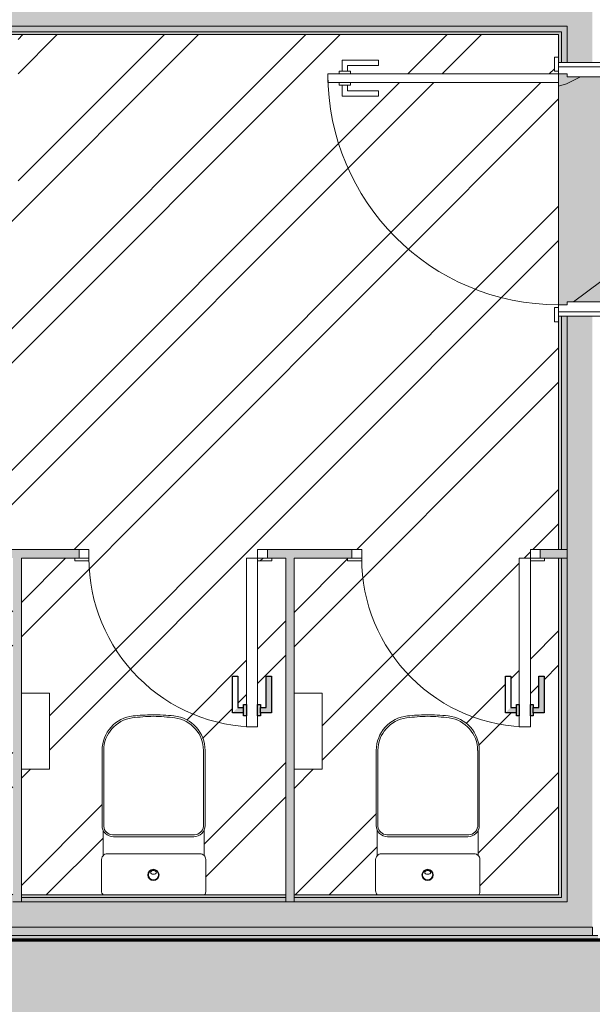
# Model space of a CAD drawing. Header units: millimetres. Extents: x -62758 to 78208, y -26429 to 33271.
# Tile 885 of 1056: x 5996 to 8032, y -23587 to -20090. Entities that reach past the tile are written whole.
import ezdxf

# ---------------------------------------------------------------- set-up
doc = ezdxf.new("R2010")
doc.units = ezdxf.units.MM
for name, color, linetype, lineweight in [('A-DETL', 90, 'Continuous', 9), ('A-DETL-GENF', 92, 'Continuous', 50), ('A-DOOR', 31, 'Continuous', 9), ('A-DOOR-FRAM', 31, 'Continuous', 9), ('A-DOOR-OPNG', 31, 'Continuous', 9), ('A-FLOR', 192, 'Continuous', 18), ('A-FLOR-PATT', 8, 'Continuous', 18), ('A-GENM', 13, 'Continuous', 9), ('A-WALL', 113, 'Continuous', 18), ('A-WALL-PATT', 111, 'Continuous', 25), ('I-WALL', 2, 'Continuous', 18), ('P-SANR-FIXT', 6, 'Continuous', 9)]:
    doc.layers.add(name, color=color, linetype=linetype, lineweight=lineweight)
pattern_1 = [(0, (0, 0), (812.8, 203.2), [33.528, -576.072, 33.528, -576.072, -3251.2]), (0, (0, 0), (812.8, 203.2), [-1219.2, 33.528, -1185.672, 33.528, -576.072, -1422.4]), (0, (0, 0), (812.8, 203.2), [-3048, 33.528, -372.872, 33.528, -982.472]), (120, (304.8, 101.6), (-582.3764, 602.30545), [33.528, -576.072, 33.528, -576.072, -3251.2]), (120, (304.8, 101.6), (-582.3764, 602.30545), [-1219.2, 33.528, -1185.672, 33.528, -576.072, -1422.4]), (120, (304.8, 101.6), (-582.3764, 602.30545), [-3048, 33.528, -372.872, 33.528, -982.472]), (240, (406.4, 508), (-230.4236, -805.50545), [33.528, -576.072, 33.528, -576.072, -3251.2]), (240, (406.4, 508), (-230.4236, -805.50545), [-1219.2, 33.528, -1185.672, 33.528, -576.072, -1422.4]), (240, (406.4, 508), (-230.4236, -805.50545), [-3048, 33.528, -372.872, 33.528, -982.472])]
pattern_2 = [(306.87, (-21109.22, -7820.65), (-833.00223, 1249.4985), [208.25, -1874.25]), (296.565, (-20984.27, -7570.75), (416.5004, -416.5007), [465.661, -465.661]), (288.435, (-20776.02, -7570.75), (416.50086, -832.9995), [263.418, -1053.671])]

# ---------------------------------------------------------------- blocks, each defined once
blk = doc.blocks.new('GR-LOU-DECA_BACIA PARA CAIXA ACOPLADA _L210 - P_210_Branco Gelo GE17-V112-PLANTA DE IMPERMEABILIZAÇÃO - TÉRREO')
at = {"layer": 'P-SANR-FIXT', "color": 133, "lineweight": 5}
for p, q in [((6292.7, -23059.6), (6292.7, -22967.6)), ((6651.7, -22968.8), (6651.7, -23058.4)), ((6286.9, -23184.6), (6286.9, -23078.5)), ((6307.6, -23052.6), (6637.4, -23052.6)), ((6657.7, -23072.7), (6657.7, -23188.4))]:
    blk.add_line(p, q, dxfattribs=at)
for radius in [20, 18]:
    blk.add_circle((6471.9, -23127.7), radius, dxfattribs=at)
for centre, radius, start, end in [((6315.1, -23076.8), 28.3, 142.5363, 183.4637), ((6307.8, -23072.6), 20, 90.7307, 139.2693), ((6637.4, -23073.3), 20.6, 46.1041, 90), ((6637.7, -23072.6), 20, 359.7098, 45.3566), ((6305.7, -23184.6), 18.8, 180, 226.3163), ((6642.7, -23188.4), 15, 318.9457, 0)]:
    blk.add_arc(centre, radius, start, end, dxfattribs=at)
blk.add_ellipse((6471.9, -23119.1), major_axis=(-10.5, 0), ratio=0.616161, dxfattribs=at)
blk = doc.blocks.new('Deca_Shared_Assento_P_210 - AP_215_Branco Gelo GE17-3072176-PLANTA DE IMPERMEABILIZAÇÃO - TÉRREO')
at = {"layer": 'P-SANR-FIXT', "color": 133, "lineweight": 5}
for p, q in [((3667.9, 22547.3), (3397.5, 22547.3)), ((3397.7, 22552.9), (3664.2, 22552.9)), ((3697.3, 22224.1), (3697.3, 22515.7)), ((3704.4, 22512.8), (3704.4, 22227)), ((3667.9, 22192.5), (3397.5, 22192.5)), ((3664.3, 22186.9), (3397.7, 22186.9))]:
    blk.add_line(p, q, dxfattribs=at)
for centre, radius, start, end in [((3397.5, 22429.9), 123, 89.8735, 174.1863), ((3397.8, 22430.5), 116.7, 90.1677, 172.5451), ((3664.4, 22512.9), 40, 359.8882, 90.1523), ((3663.7, 22513.9), 33.6, 2.9649, 82.8101), ((3974.3, 22369.9), 703, 174.0839, 180.4219), ((3949.8, 22358.3), 673.4, 172.5451, 179.0127), ((3974.3, 22369.9), 703, 180.4219, 185.9145), ((3949.8, 22381.5), 673.4, 180.9873, 187.4549), ((3397.5, 22309.9), 123, 185.8046, 270.118), ((3397.8, 22309.3), 116.7, 187.4549, 269.8323), ((3664.4, 22226.9), 40, 269.8872, 0.1517), ((3663.7, 22225.8), 33.6, 277.1899, 357.0351)]:
    blk.add_arc(centre, radius, start, end, dxfattribs=at)
blk = doc.blocks.new('FX-ESQ_PORTA_VENEZIANA-1FL_BANHEIROS - 60x160cm_67x163cm-1FL-ALU-3_0cmFolha_Maçaneta 01-V113-PLANTA DE IMPERMEABILIZAÇÃO - TÉRREO')
at = {"layer": 'A-DETL-GENF', "lineweight": 5}
for points in [[(-220, 575), (-230, 575), (-230, 565), (-269, 565), (-269, 435), (-250, 435), (-250, 546), (-230, 546), (-230, 535), (-220, 535), (-220, 565)], [(-180, 575), (-180, 535), (-170, 535), (-170, 546), (-150, 546), (-131, 565), (-170, 565), (-170, 575)]]:
    blk.add_hatch(color=256, dxfattribs=at).paths.add_polyline_path(points)
at = {"layer": 'A-DOOR-OPNG', "lineweight": 5}
h = blk.add_hatch(dxfattribs=at)
h.set_pattern_fill('FP_121', color=256, style=0, pattern_type=2)
h.set_pattern_definition([(225, (6622.25, -21987.3), (449.013, -449.013), []), (225, (6463.5, -21987.3), (6e-14, -898.026), []), (225, (6781, -21987.3), (6e-14, -898.026), [])])
h.paths.add_polyline_path([(-270, 25), (-270, 15), (-220, 15), (-220, 25), (-255, 25)])
at = {"layer": 'A-DETL-GENF', "color": 20, "lineweight": 30}
for p, q in [((-269, 565), (-230, 565)), ((-269, 435), (-269, 565)), ((-230, 575), (-220, 575)), ((-230, 565), (-230, 575)), ((-230, 565), (-230, 546)), ((-220, 575), (-220, 535)), ((-180, 575), (-170, 575)), ((-180, 535), (-180, 575)), ((-170, 575), (-170, 565)), ((-170, 565), (-170, 546)), ((-170, 565), (-131, 565)), ((-131, 565), (-131, 435)), ((-250, 546), (-250, 435)), ((-230, 546), (-250, 546)), ((-230, 535), (-230, 546)), ((-220, 535), (-230, 535)), ((-170, 535), (-180, 535)), ((-170, 546), (-170, 535)), ((-150, 546), (-170, 546)), ((-150, 435), (-150, 546)), ((-250, 435), (-269, 435)), ((-131, 435), (-150, 435))]:
    blk.add_line(p, q, dxfattribs=at)
at = {"layer": 'A-DETL-GENF', "lineweight": 5}
for p, q in [((-180, 575), (-170, 575)), ((-170, 575), (-170, 565)), ((-170, 565), (-131, 565)), ((-131, 565), (-131, 435)), ((-250, 546), (-250, 435)), ((-230, 546), (-250, 546)), ((-230, 535), (-230, 546)), ((-220, 535), (-230, 535)), ((-131, 435), (-150, 435))]:
    blk.add_line(p, q, dxfattribs=at)
at = {"layer": 'A-DOOR', "color": 170, "lineweight": 5}
for p, q in [((-220, 615), (-220, 575)), ((-180, 615), (-220, 615)), ((-180, 575), (-180, 615)), ((-220, 575), (-220, 535)), ((-180, 535), (-180, 575)), ((-220, 535), (-220, 15)), ((-180, 15), (-180, 535)), ((-220, 15), (-180, 15))]:
    blk.add_line(p, q, dxfattribs=at)
at = {"layer": 'A-DOOR', "lineweight": 5}
for p, q in [((-269, 565), (-230, 565)), ((-269, 435), (-269, 565)), ((-230, 535), (-230, 575)), ((-230, 575), (-220, 575)), ((-230, 565), (-230, 575)), ((-170, 535), (-170, 575)), ((-170, 535), (-180, 535)), ((-170, 546), (-170, 535)), ((-150, 546), (-170, 546)), ((-150, 435), (-150, 546)), ((-250, 435), (-269, 435))]:
    blk.add_line(p, q, dxfattribs=at)
at = {"layer": 'A-DOOR-FRAM', "color": 170, "lineweight": 5}
for p, q in [((-255, 15), (-220, 15)), ((-255, -15), (-255, 15)), ((-220, 15), (-220, -15)), ((380, 15), (415, 15)), ((380, -15), (380, 15)), ((415, 15), (415, -15)), ((-220, -15), (-255, -15)), ((415, -15), (380, -15))]:
    blk.add_line(p, q, dxfattribs=at)
at = {"layer": 'A-DOOR-OPNG', "lineweight": 5}
for p, q in [((-270, 15), (-270, 25)), ((-270, 25), (-220, 25)), ((-220, 15), (-270, 15)), ((380, 15), (380, 25)), ((380, 25), (430, 25)), ((430, 15), (380, 15)), ((430, 25), (430, 15))]:
    blk.add_line(p, q, dxfattribs=at)
at = {"layer": 'A-DOOR-OPNG', "color": 130, "lineweight": 5}
blk.add_arc((-220, 15), 600, 360, 90, dxfattribs=at)
blk = doc.blocks.new('FX-ESQ_PORTA_VENEZIANA-1FL_BANHEIROS - 60x160cm_67x163cm-1FL-ALU-3_0cmFolha_Maçaneta 01-V114-PLANTA DE IMPERMEABILIZAÇÃO - TÉRREO')
at = {"layer": 'A-DETL-GENF', "lineweight": 5}
for points in [[(-220, 575), (-230, 575), (-230, 565), (-269, 565), (-269, 435), (-250, 435), (-250, 546), (-230, 546), (-230, 535), (-220, 535), (-220, 565)], [(-180, 575), (-180, 535), (-170, 535), (-170, 546), (-150, 546), (-131, 565), (-170, 565), (-170, 575), (-174.6, 575)]]:
    blk.add_hatch(color=256, dxfattribs=at).paths.add_polyline_path(points)
at = {"layer": 'A-DOOR-FRAM', "lineweight": 5}
h = blk.add_hatch(dxfattribs=at)
h.set_pattern_fill('FP_122', color=256, style=0, pattern_type=2)
h.set_pattern_definition([(225, (7592.25, -21987.3), (449.013, -449.013), []), (225, (7433.5, -21987.3), (6e-14, -898.026), []), (225, (7751, -21987.3), (6e-14, -898.026), [])])
h.paths.add_polyline_path([(-220, 15), (-255, 15), (-255, -15), (-220, -15)])
at = {"layer": 'A-DETL-GENF', "color": 20, "lineweight": 30}
for p, q in [((-269, 565), (-230, 565)), ((-269, 435), (-269, 565)), ((-230, 575), (-220, 575)), ((-230, 565), (-230, 575)), ((-230, 565), (-230, 546)), ((-220, 575), (-220, 535)), ((-180, 575), (-170, 575)), ((-180, 535), (-180, 575)), ((-170, 575), (-170, 565)), ((-170, 565), (-170, 546)), ((-170, 565), (-131, 565)), ((-131, 565), (-131, 435)), ((-250, 546), (-250, 435)), ((-230, 546), (-250, 546)), ((-230, 535), (-230, 546)), ((-220, 535), (-230, 535)), ((-170, 535), (-180, 535)), ((-170, 546), (-170, 535)), ((-150, 546), (-170, 546)), ((-150, 435), (-150, 546)), ((-250, 435), (-269, 435)), ((-131, 435), (-150, 435))]:
    blk.add_line(p, q, dxfattribs=at)
at = {"layer": 'A-DETL-GENF', "lineweight": 5}
for p, q in [((-180, 575), (-170, 575)), ((-170, 575), (-170, 565)), ((-170, 565), (-131, 565)), ((-131, 565), (-131, 435)), ((-250, 546), (-250, 435)), ((-230, 546), (-250, 546)), ((-230, 535), (-230, 546)), ((-220, 535), (-230, 535)), ((-131, 435), (-150, 435))]:
    blk.add_line(p, q, dxfattribs=at)
at = {"layer": 'A-DOOR', "color": 170, "lineweight": 5}
for p, q in [((-220, 615), (-220, 575)), ((-180, 615), (-220, 615)), ((-180, 575), (-180, 615)), ((-220, 575), (-220, 535)), ((-180, 535), (-180, 575)), ((-220, 535), (-220, 15)), ((-180, 15), (-180, 535)), ((-220, 15), (-180, 15))]:
    blk.add_line(p, q, dxfattribs=at)
at = {"layer": 'A-DOOR', "lineweight": 5}
for p, q in [((-269, 565), (-230, 565)), ((-269, 435), (-269, 565)), ((-230, 535), (-230, 575)), ((-230, 575), (-220, 575)), ((-230, 565), (-230, 575)), ((-170, 535), (-170, 575)), ((-170, 535), (-180, 535)), ((-170, 546), (-170, 535)), ((-150, 546), (-170, 546)), ((-150, 435), (-150, 546)), ((-250, 435), (-269, 435))]:
    blk.add_line(p, q, dxfattribs=at)
at = {"layer": 'A-DOOR-FRAM', "color": 170, "lineweight": 5}
for p, q in [((-255, 15), (-220, 15)), ((-255, -15), (-255, 15)), ((-220, 15), (-220, -15)), ((380, 15), (415, 15)), ((380, -15), (380, 15)), ((415, 15), (415, -15)), ((-220, -15), (-255, -15)), ((415, -15), (380, -15))]:
    blk.add_line(p, q, dxfattribs=at)
at = {"layer": 'A-DOOR-OPNG', "lineweight": 5}
for p, q in [((-270, 15), (-270, 25)), ((-270, 25), (-220, 25)), ((-220, 15), (-270, 15)), ((380, 15), (380, 25)), ((380, 25), (430, 25)), ((430, 15), (380, 15)), ((430, 25), (430, 15))]:
    blk.add_line(p, q, dxfattribs=at)
at = {"layer": 'A-DOOR-OPNG', "color": 130, "lineweight": 5}
blk.add_arc((-220, 15), 600, 360, 90, dxfattribs=at)
blk = doc.blocks.new('GR-DISPENSER-BIOVIS - PORTA ROLÃO NOBLE-4585198-PLANTA DE IMPERMEABILIZAÇÃO - TÉRREO')
at = {"layer": 'A-GENM', "color": 130, "lineweight": 5}
for p, q in [((-10, 115), (-10, 15)), ((-10, 115), (260, 115)), ((260, 15), (260, 115))]:
    blk.add_line(p, q, dxfattribs=at)
blk = doc.blocks.new('HRT-ESQ-INT_PORTA-1FL - 82x210cm_90x215cm-1FL-MAD-3_0cmFolha_Maçaneta 01-V289-PLANTA DE IMPERMEABILIZAÇÃO - TÉRREO')
at = {"layer": 'A-DOOR', "lineweight": 5}
h = blk.add_hatch(dxfattribs=at)
h.set_pattern_fill('FP_142', color=256, style=0, pattern_type=2)
h.set_pattern_definition(pattern_2)
h.paths.add_polyline_path([(470, -90), (470, -75), (420, -75), (420, -90), (450, -90)])
h.paths.add_polyline_path([(470, 75), (470, 90), (420, 90), (420, 75), (450, 75)])
h.paths.add_polyline_path([(-420, -75), (-470, -75), (-470, -90), (-420, -90)])
h.paths.add_polyline_path([(-420, 90), (-470, 90), (-470, 75), (-420, 75.5)])
h = blk.add_hatch(dxfattribs=at)
h.set_pattern_fill('FP_142', color=256, style=0, pattern_type=2)
h.set_pattern_definition(pattern_2)
h.paths.add_polyline_path([(435, 44.9), (435, 75), (400, 75), (400, -45), (410, -45), (410, -75), (435, -75), (435, 32.5)])
h.paths.add_polyline_path([(-400, -33), (-400, 75), (-435, 75), (-435, -75), (-410, -75), (-410, -45), (-400, -45)])
at = {"layer": 'A-DOOR-OPNG', "lineweight": 5}
h = blk.add_hatch(dxfattribs=at)
h.set_pattern_fill('FP_142', color=256, style=0, pattern_type=2)
h.set_pattern_definition(pattern_2)
h.paths.add_polyline_path([(450, 32.5), (450, 75), (435, 75), (435, -75), (450, -75), (450, -32.5)])
h.paths.add_polyline_path([(-435, -32.5), (-435, 75), (-450, 75), (-450, -75), (-435, -75), (-435, -45)])
at = {"layer": 'A-DOOR', "color": 170, "lineweight": 5}
for p, q in [((-470, 75), (-470, 90)), ((-470, 90), (-420, 90)), ((-420, 75), (-470, 75)), ((-450, 75), (-435, 75)), ((-450, -75), (-450, 75)), ((-435, 75), (-435, -75)), ((-435, -75), (-435, 75)), ((-435, 75), (-400, 75)), ((-420, 90), (-420, 75)), ((-400, 75), (-400, -45)), ((400, -45), (400, 75)), ((400, 75), (435, 75)), ((420, 75), (420, 90)), ((420, 90), (470, 90)), ((470, 75), (420, 75)), ((435, 75), (450, 75)), ((435, -75), (435, 75)), ((435, 75), (435, -75)), ((450, 75), (450, -75)), ((470, 90), (470, 75)), ((-410, -45), (-410, -75)), ((-400, -45), (-410, -45)), ((410, -45), (400, -45)), ((410, -75), (410, -45)), ((-470, -75), (-420, -75)), ((-470, -90), (-470, -75)), ((-420, -90), (-470, -90)), ((-435, -75), (-450, -75)), ((-410, -75), (-435, -75)), ((-420, -75), (-420, -90)), ((-410, -75), (-380, -75)), ((-410, -895), (-410, -75)), ((-380, -75), (-380, -895)), ((435, -75), (410, -75)), ((420, -75), (470, -75)), ((420, -90), (420, -75)), ((470, -90), (420, -90)), ((450, -75), (435, -75)), ((470, -75), (470, -90)), ((-410, -815), (-410, -855)), ((-380, -855), (-380, -815)), ((-380, -895), (-410, -895))]:
    blk.add_line(p, q, dxfattribs=at)
at = {"layer": 'A-DOOR', "lineweight": 5}
for p, q in [((-459, -715), (-440, -715)), ((-459, -845), (-459, -715)), ((-440, -715), (-440, -826)), ((-350, -826), (-350, -715)), ((-350, -715), (-331, -715)), ((-331, -715), (-331, -845)), ((-440, -826), (-420, -826)), ((-420, -815), (-410, -815)), ((-420, -826), (-420, -815)), ((-380, -815), (-370, -815)), ((-370, -815), (-370, -826)), ((-370, -826), (-350, -826)), ((-420, -845), (-459, -845)), ((-420, -855), (-420, -845)), ((-410, -855), (-420, -855)), ((-370, -855), (-380, -855)), ((-370, -845), (-370, -855)), ((-331, -845), (-370, -845))]:
    blk.add_line(p, q, dxfattribs=at)
at = {"layer": 'A-DOOR-OPNG', "lineweight": 5}
for p, q in [((-420, -815), (-420, -855)), ((-370, -815), (-370, -855))]:
    blk.add_line(p, q, dxfattribs=at)
at = {"layer": 'A-DOOR-OPNG', "color": 130, "lineweight": 5}
blk.add_arc((-410, -75), 820, 270, 0, dxfattribs=at)
blk = doc.blocks.new('BE-PMSa-MOD-ARQ-ESCOLA-EX-000-R_0056_rvt-1-PLANTA DE IMPERMEABILIZAÇÃO - TÉRREO')
at = {"layer": 'A-FLOR-PATT', "lineweight": 5}
h = blk.add_hatch(dxfattribs=at)
h.set_pattern_fill('FP_4', color=215, style=0, pattern_type=2)
h.set_pattern_definition(pattern_1)
h.paths.add_polyline_path([(8062.7, -25998.1), (8062.3, -23358.1), (4164, -23358.1), (4164, -23525.1), (3827, -23525.1), (3827, -23191.1), (3905.3, -23191.1), (3905.3, -18903.1), (2757.5, -18903.1), (2757.5, -18555), (-23, -18555.6), (-23, -21908.1), (-7307.5, -21908.1), (-7307.5, -21924.6), (-7387.5, -21924.6), (-7387.5, -21844.6), (-7477.5, -21845.5), (-7477.5, -24004.6), (-7387.5, -24004.6), (-7387.5, -23924.6), (-7307.5, -23924.6), (-7307.5, -24004.6), (-7327.5, -24004.6), (-7327.5, -25691.8), (-379.6, -25830.1), (-379.6, -24203.6), (420.4, -24203.6), (420.4, -24198.6), (470.4, -24198.6), (470.4, -24203.6), (495.4, -24203.6), (495.4, -24303.6), (995.4, -24303.6), (995.4, -24203.6), (1020.4, -24203.6), (1020.4, -24198.6), (1070.4, -24198.6), (1070.4, -24203.6), (2104.7, -24203.6), (2104.7, -25879.5), (5723.3, -25951.5)])
h.paths.add_polyline_path([(1954.7, -25876.5), (1954.7, -24353.6), (1070.4, -24353.6), (1070.4, -24358.6), (1020.4, -24358.6), (1020.4, -24353.6), (559.6, -24353.6), (559.6, -24359.6), (542.9, -24359.6), (543.5, -24377.4), (548.2, -24388.1), (560.4, -24393.1), (636, -24393.1), (644.8, -24388.3), (648.2, -24381.6), (649, -24380.6), (660.8, -24380.6), (661.8, -24384.9), (658, -24395.7), (648.3, -24404.7), (639.7, -24407), (635.4, -24407.1), (635.4, -24408.1), (560.4, -24407.1), (549.8, -24405.3), (542.6, -24402.2), (532.3, -24391.9), (527.9, -24375.6), (527.9, -24359.6), (511.3, -24359.6), (511.3, -24353.6), (470.4, -24353.6), (470.4, -24358.6), (420.4, -24358.6), (420.4, -24353.6), (-229.6, -24353.6), (-229.6, -25833.1), (1636.1, -25870.2)])
h.paths.add_polyline_path([(1220.5, -24152.1), (1210.8, -24150.9), (1201.8, -24147.1), (1194, -24141.1), (1188.1, -24133.4), (1184.3, -24124.3), (1183, -24114.6), (1184.3, -24104.9), (1188.1, -24095.9), (1194, -24088.1), (1201.8, -24082.2), (1210.8, -24078.4), (1220.5, -24077.1), (1230.3, -24078.4), (1239.3, -24082.2), (1247.1, -24088.1), (1253, -24095.9), (1256.8, -24104.9), (1258, -24114.6), (1256.8, -24124.3), (1253, -24133.4), (1247.1, -24141.1), (1239.3, -24147.1), (1230.3, -24150.9)])
h.paths.add_polyline_path([(-7197.5, -23914.6), (-7197.5, -23874.6), (-6257.5, -23874.6), (-6257.5, -23914.6), (-6538.3, -23914.6)])
h.paths.add_polyline_path([(-809.2, -23052), (-807.5, -23049.7), (-811, -23049.7), (-812, -23050.2)])
h.paths.add_polyline_path([(-806.7, -23019.7), (-810.5, -23020.9), (-809.2, -23022.1), (-808, -23020.9)])
h.paths.add_polyline_path([(-811.7, -22969.7), (-808, -22968.6), (-809.3, -22967.4), (-810.5, -22968.6)])
h.paths.add_polyline_path([(-809.2, -22965), (-805.7, -22969.7), (-805.7, -22968.8), (-808, -22966.3)])
h.paths.add_polyline_path([(-813.6, -22969.7), (-811.7, -22969.7), (-811.7, -22967.7), (-812.8, -22968.9)])
h.paths.add_polyline_path([(-809.2, -23052), (-813.8, -23049.7), (-812.7, -23049.7), (-812.8, -23048.8), (-814.2, -23039.8), (-813.5, -23024.5), (-813.7, -23019.7), (-814.2, -23019.7), (-813.4, -22939.4), (-806.7, -22939.1), (-804.6, -22940.2), (-804.3, -22947.6), (-804.9, -22954.7), (-804.4, -22964.1), (-804.2, -22969.7), (-804.9, -23019.7), (-805.7, -23019.7), (-804.3, -23035.3), (-805.2, -23047), (-804.9, -23049.1), (-804.9, -23050.5)])
h.paths.add_polyline_path([(-7197.5, -21974.6), (-7197.5, -21934.6), (-6257.5, -21934.6), (-6257.5, -21974.6), (-6538.3, -21974.6)])
h.paths.add_polyline_path([(662.2, -18385), (1303.1, -18385), (1303.1, -18379), (1322.2, -18379), (1322.2, -18343), (1227.2, -18343), (1227.2, -18333), (1332.2, -18333), (1332.2, -18379), (1351.4, -18379), (1351.4, -18385), (1373.1, -18385), (1373.1, -18379), (1392.2, -18379), (1392.2, -18333), (1497.2, -18333), (1497.2, -18343), (1402.2, -18343), (1402.2, -18379), (1421.4, -18379), (1421.4, -18385), (2587.5, -18385), (2587.5, -16955.6), (137, -16955.6), (137, -18385), (614.3, -18385)])
h.paths.add_polyline_path([(3326.8, -18212.6), (3330.4, -18211.1), (3331.8, -18207.6), (3330.4, -18204.1), (3326.8, -18202.6), (3323.3, -18204.1), (3321.8, -18207.6), (3323.3, -18211.1), (3325.5, -18212.4)])
h.paths.add_polyline_path([(3485.9, -18212.6), (3489.4, -18211.1), (3490.9, -18207.6), (3489.4, -18204.1), (3485.9, -18202.6), (3482.3, -18204.1), (3480.9, -18207.6), (3482.3, -18211.1), (3484.6, -18212.4)])
h.paths.add_polyline_path([(3326.8, -17508.6), (3330.4, -17507.2), (3331.8, -17503.6), (3330.4, -17500.1), (3326.8, -17498.6), (3323.3, -17500.1), (3321.8, -17503.6), (3323.3, -17507.2), (3325.5, -17508.5)])
h.paths.add_polyline_path([(3485.9, -17508.6), (3489.4, -17507.2), (3490.9, -17503.6), (3489.4, -17500.1), (3485.9, -17498.6), (3482.3, -17500.1), (3480.9, -17503.6), (3482.3, -17507.2), (3484.6, -17508.5)])
h.paths.add_polyline_path([(3168.8, -16958.1), (3776.5, -16958.1), (3776.5, -16955.6), (2757.5, -16955.6), (2757.5, -16958.1), (3107.5, -16958.1)])
h.paths.add_polyline_path([(869.5, 29873.2), (889.5, 29873.2), (889.5, 29878.5), (805.5, 29878.5), (805.5, 29873.2)])
h.paths.add_polyline_path([(-22120.5, 29873.2), (-22100.5, 29873.2), (-22100.5, 29878.5), (-22187, 29878.5), (-22187, 29873.2)])
h.paths.add_polyline_path([(-31061.4, 29879.1), (-30483.5, 29879.1), (-30483.5, 29923.5), (-30349.5, 29923.5), (-30349.5, 30655.3), (-30339.5, 30655.3), (-30339.5, 30838.5), (-30049.5, 30838.5), (-30049.5, 30655.3), (-22477, 30655.5), (-22477, 30838.5), (-22187, 30838.5), (-22187, 29923.5), (-22055.5, 29923.5), (-22055.5, 29879.1), (-18964.5, 29879.1), (-18964.5, 29893.7), (-18916.5, 29893.7), (-18916.5, 30655.3), (-18857, 30655.3), (-18857, 30838.5), (-18567, 30838.5), (-18567, 30655.3), (-10982, 30655.5), (-10982, 30838.5), (-10692, 30838.5), (-10692, 29893.7), (-10584.5, 29893.7), (-10584.5, 29881.9), (-7498.5, 29881.9), (-7498.5, 29923.5), (-7369.5, 29923.5), (-7369.5, 30838.5), (-7079.5, 30838.5), (-7079.5, 30655.3), (515.5, 30655.8), (515.5, 30838.5), (805.5, 30838.5), (805.5, 29923.5), (934.5, 29923.5), (934.5, 29881.6), (3800.5, 29881.6), (3800.5, 29893.7), (3905.5, 29893.7), (3905.5, 30838.5), (3940.5, 30838.5), (3940.5, 31476.9), (-33457, 31476.8), (-33457, 29918.2), (-33325.5, 29918.2), (-33325.5, 29879.1), (-33105, 29879.1)])
h.paths.add_polyline_path([(-20518.5, 31038.4), (-20516, 31036), (-20514.8, 31038.4), (-20517.3, 31038.4)])
h.paths.add_polyline_path([(-20520.4, 31038.4), (-20517.3, 31036.1), (-20519.6, 31038.4)])
h.paths.add_polyline_path([(-20518.5, 31088.4), (-20514.8, 31089.5), (-20516, 31090.7), (-20517.3, 31089.5)])
h.paths.add_polyline_path([(-20519.6, 31088.4), (-20518.5, 31088.4), (-20518.6, 31089.7)])
h.paths.add_polyline_path([(-20516, 31120.6), (-20518.5, 31118.6), (-20514.2, 31118.4), (-20514.2, 31119.4), (-20515.5, 31120.3)])
h.paths.add_polyline_path([(-20511.7, 31038.4), (-20513.5, 31038.4), (-20513.5, 31036.4), (-20512.5, 31037.5)])
h.paths.add_polyline_path([(-20516, 31007.2), (-20520.7, 31008.9), (-20521, 31016.3), (-20520.4, 31023.3), (-20520.9, 31032.7), (-20521, 31038.4), (-20520.4, 31088.4), (-20519.6, 31088.4), (-20521, 31103.9), (-20520.1, 31115.6), (-20520.4, 31117.8), (-20514.8, 31120.2), (-20511.7, 31119.1), (-20512.5, 31118.3), (-20512.5, 31117.4), (-20511.1, 31108.4), (-20511.8, 31093.1), (-20511.6, 31088.4), (-20511, 31088.4), (-20511.9, 31008), (-20515.2, 31007.3)])
h = blk.add_hatch(dxfattribs=at)
h.set_pattern_fill('FP_4', color=31, style=0, pattern_type=2)
h.set_pattern_definition(pattern_1)
h.paths.add_polyline_path([(21561.1, -23355.6), (22235.1, -23355.6), (22235.1, -23198.1), (21435.1, -23198.1), (21435.1, -23288.1), (21400.1, -23288.1), (21400.1, -23355.6)])
h.paths.add_polyline_path([(7922.3, -21102.7), (7942.3, -21102.7), (7942.3, -21092.7), (8062.3, -21092.7), (8062.3, -20292.7), (7942.3, -20292.7), (7942.3, -20282.7), (7912.3, -20282.7), (7912.3, -21102.7)])
h.paths.add_polyline_path([(7912.3, -19902.7), (7942.3, -19902.7), (7942.3, -19892.7), (8062.3, -19892.7), (8062.3, -19092.7), (7942.3, -19092.7), (7942.3, -19082.7), (7912.3, -19082.7), (7912.3, -19892.7)])
h.paths.add_polyline_path([(9562.1, -19770.1), (9582.1, -19770.1), (9582.1, -19760.1), (9702.1, -19760.1), (9702.1, -18960.1), (9582.1, -18960.1), (9582.1, -18950.1), (9552.1, -18950.1), (9552.1, -19770.1)])
h.paths.add_polyline_path([(8812.3, -18807.6), (8812.3, -18687.6), (8822.3, -18687.6), (8822.3, -18657.6), (8202.3, -18657.6), (8202.3, -18687.6), (8212.3, -18687.6), (8212.3, -18807.6), (8788.7, -18807.6)])
h.paths.add_polyline_path([(18127.5, -16880.6), (19037.5, -16880.6), (19037.5, -16850.6), (19027.5, -16850.6), (19027.5, -16798.1), (18127.5, -16798.1), (18127.5, -16850.6), (18117.5, -16850.6), (18117.5, -16880.6)])
h.paths.add_polyline_path([(15245.5, 10691.4), (15275.5, 10691.4), (15275.5, 10721.4), (15265.5, 10721.4), (15265.5, 10826.4), (14665.5, 10826.4), (14665.5, 10721.4), (14655.5, 10721.4), (14655.5, 10691.4), (14919.4, 10691.4)])
h.paths.add_polyline_path([(12305.7, 10691.4), (12780.5, 10691.4), (12780.5, 10721.4), (12770.5, 10721.4), (12770.5, 10826.4), (12170.5, 10826.4), (12170.5, 10721.4), (12160.5, 10721.4), (12160.5, 10691.4), (12195.5, 10691.4)])
h.paths.add_polyline_path([(15708, 12650.9), (16508, 12650.9), (16508, 12755.9), (16518, 12755.9), (16518, 12785.9), (15698, 12784.8), (15698, 12755.9), (15708, 12755.9), (15708, 12652.8)])
h = blk.add_hatch(dxfattribs=at)
h.set_pattern_fill('FP_45', color=31, style=0, pattern_type=2)
h.set_pattern_definition([(216.87, (635, 1587.5), (4762.4943, 3175.0085), [793.75, -7143.75]), (206.565, (1587.5, 1111.25), (-1587.501, -1587.499), [1774.88, -1774.88]), (198.435, (1587.5, 317.5), (-3174.9975, -1587.503), [1004.024, -4016.09])])
h.paths.add_polyline_path([(21561.1, -23355.6), (22235.1, -23355.6), (22235.1, -23198.1), (21435.1, -23198.1), (21435.1, -23288.1), (21400.1, -23288.1), (21400.1, -23355.6)])
h.paths.add_polyline_path([(7922.3, -21102.7), (7942.3, -21102.7), (7942.3, -21092.7), (8062.3, -21092.7), (8062.3, -20292.7), (7942.3, -20292.7), (7942.3, -20282.7), (7912.3, -20282.7), (7912.3, -21102.7)])
h.paths.add_polyline_path([(7912.3, -19902.7), (7942.3, -19902.7), (7942.3, -19892.7), (8062.3, -19892.7), (8062.3, -19092.7), (7942.3, -19092.7), (7942.3, -19082.7), (7912.3, -19082.7), (7912.3, -19892.7)])
h.paths.add_polyline_path([(9562.1, -19770.1), (9582.1, -19770.1), (9582.1, -19760.1), (9702.1, -19760.1), (9702.1, -18960.1), (9582.1, -18960.1), (9582.1, -18950.1), (9552.1, -18950.1), (9552.1, -19770.1)])
h.paths.add_polyline_path([(8812.3, -18807.6), (8812.3, -18687.6), (8822.3, -18687.6), (8822.3, -18657.6), (8202.3, -18657.6), (8202.3, -18687.6), (8212.3, -18687.6), (8212.3, -18807.6), (8788.7, -18807.6)])
h.paths.add_polyline_path([(18127.5, -16880.6), (19037.5, -16880.6), (19037.5, -16850.6), (19027.5, -16850.6), (19027.5, -16798.1), (18127.5, -16798.1), (18127.5, -16850.6), (18117.5, -16850.6), (18117.5, -16880.6)])
h.paths.add_polyline_path([(15245.5, 10691.4), (15275.5, 10691.4), (15275.5, 10721.4), (15265.5, 10721.4), (15265.5, 10826.4), (14665.5, 10826.4), (14665.5, 10721.4), (14655.5, 10721.4), (14655.5, 10691.4), (14919.4, 10691.4)])
h.paths.add_polyline_path([(12305.7, 10691.4), (12780.5, 10691.4), (12780.5, 10721.4), (12770.5, 10721.4), (12770.5, 10826.4), (12170.5, 10826.4), (12170.5, 10721.4), (12160.5, 10721.4), (12160.5, 10691.4), (12195.5, 10691.4)])
h.paths.add_polyline_path([(15708, 12650.9), (16508, 12650.9), (16508, 12755.9), (16518, 12755.9), (16518, 12785.9), (15698, 12784.8), (15698, 12755.9), (15708, 12755.9), (15708, 12652.8)])
at = {"layer": 'A-WALL'}
h = blk.add_hatch(color=10, dxfattribs=at)
h.paths.add_polyline_path([(4065.3, -22002.3), (4267.3, -22002.3), (4267.3, -21972.3), (4040.3, -21972.3), (4040.3, -22002.3), (4055.3, -22002.3)])
h.paths.add_polyline_path([(5907.3, -22002.3), (6207.3, -22002.3), (6207.3, -21972.3), (5907.3, -21972.3)])
h.paths.add_polyline_path([(6942.3, -22002.3), (7177.3, -22002.3), (7177.3, -21972.3), (6877.3, -21972.3), (6877.3, -22002.3), (6892.3, -22002.3)])
h.paths.add_polyline_path([(7912.3, -22002.3), (7942.3, -22002.3), (7942.3, -21972.3), (7847.3, -21972.3), (7847.3, -22002.3), (7862.3, -22002.3)])
h.paths.add_polyline_path([(5222.3, -22002.3), (5237.3, -22002.3), (5237.3, -21972.3), (4937.3, -21972.3), (4937.3, -22002.3), (5082.5, -22002.3)])
for color, points in [(10, [(6002.3, -23223.1), (6002.3, -22002.3), (5972.3, -22002.3), (5972.3, -23223.1)]), (10, [(6972.3, -23223.1), (6972.3, -22002.3), (6942.3, -22002.3), (6942.3, -23223.1)]), (7, [(7942.3, -23358.1), (8052.3, -23358.1), (8052.3, -23343.1), (4149, -23343.1), (4149, -23358.1), (7914.8, -23358.1)])]:
    blk.add_hatch(color=color, dxfattribs=at).paths.add_polyline_path(points)
at = {"layer": 'A-WALL', "lineweight": 5}
h = blk.add_hatch(color=9, dxfattribs=at)
h.paths.add_polyline_path([(6002.3, -23223.1), (6942.3, -23223.1), (6942.3, -23208.1), (6002.3, -23208.1), (6002.3, -23221.6)])
h.paths.add_polyline_path([(6972.3, -23223.1), (7922.3, -23223.1), (7922.3, -23208.1), (6972.3, -23208.1), (6972.3, -23220.6)])
h.paths.add_polyline_path([(4065.3, -23223.1), (5002.3, -23223.1), (5002.3, -23208.1), (4055.3, -23208.2), (4055.3, -23223.1)])
h.paths.add_polyline_path([(5972.3, -23223.1), (5972.3, -23208.1), (5032.3, -23208.1), (5032.3, -23223.1), (5723.3, -23223.1)])
h = blk.add_hatch(color=50, dxfattribs=at)
h.paths.add_polyline_path([(7766.9, -23208.1), (7912.3, -23208.1), (7912.3, -23198.1), (6972.3, -23198.1), (6972.3, -23208.1), (7626.6, -23208.1)])
h.paths.add_polyline_path([(6745.1, -23208.1), (6942.3, -23208.1), (6942.3, -23198.1), (6002.3, -23198.1), (6002.3, -23208.1), (6651.7, -23208.1)])
h.paths.add_polyline_path([(4065.3, -23208.1), (4141.8, -23208.1), (5002.3, -23208.1), (5002.3, -23198.1), (4065.3, -23198.1)])
h.paths.add_polyline_path([(5032.3, -23208.1), (5972.3, -23208.1), (5972.3, -23198.1), (5032.3, -23198.1)])
blk.add_hatch(color=9, dxfattribs=at).paths.add_polyline_path([(4149, -23343.1), (8032.3, -23343.1), (8032.3, -23313.1), (4149, -23313.1), (4149, -23320.6)])
at = {"layer": 'A-WALL-PATT', "lineweight": 5}
h = blk.add_hatch(color=251, dxfattribs=at)
h.paths.add_polyline_path([(7942.3, -23313.1), (8032.3, -23312.2), (8032.3, -21142.7), (7942.3, -21142.7), (7942.3, -23312.9)])
h.paths.add_polyline_path([(7942.3, -20242.7), (8032.3, -20242.7), (8032.3, -19942.7), (7942.3, -19942.7), (7942.3, -20237.7)])
h.paths.add_polyline_path([(8032.3, -19042.7), (8032.1, -18687.6), (7942.3, -18687.6), (7942.3, -19042.7)])
for points in [[(7912.3, -20112.7), (7942.3, -20112.5), (7942.3, -20022.7), (4040.3, -20022.7), (4040.3, -20112.7), (7766.9, -20112.7)], [(4149, -23313.1), (7942.3, -23312.9), (7942.3, -23223.1), (4040.3, -23223.1), (4040.3, -23236.1), (4119, -23236.1), (4119, -23313.1)]]:
    blk.add_hatch(color=251, dxfattribs=at).paths.add_polyline_path(points)
at = {"layer": 'I-WALL', "lineweight": 5}
h = blk.add_hatch(color=50, dxfattribs=at)
h.paths.add_polyline_path([(7912.4, -23208.1), (7922.3, -23208.1), (7922.3, -22002.3), (7912.3, -22002.3), (7912.3, -23208.1)])
h.paths.add_polyline_path([(7922.3, -21972.3), (7922.3, -21142.7), (7912.3, -21142.7), (7912.3, -21972.3)])
h.paths.add_polyline_path([(7912.3, -20242.7), (7922.3, -20242.7), (7922.3, -20132.7), (7912.3, -20132.7), (7912.3, -20222.7)])
h.paths.add_polyline_path([(7922.3, -20002.7), (7922.3, -19942.7), (7912.3, -19942.7), (7912.3, -20002.7), (7919.8, -20002.7)])
h.paths.add_polyline_path([(7912.3, -19042.7), (7922.3, -19041.9), (7922.3, -18657.6), (7912.3, -18657.6), (7912.3, -19022.7)])
h = blk.add_hatch(color=9, dxfattribs=at)
h.paths.add_polyline_path([(7942.3, -23223.1), (7942.3, -22002.3), (7922.3, -22002.3), (7922.3, -23223.1)])
h.paths.add_polyline_path([(7942.3, -21972.3), (7942.3, -21142.7), (7922.3, -21142.7), (7922.3, -21972.3), (7930.3, -21972.3)])
h.paths.add_polyline_path([(7922.3, -20242.7), (7942.3, -20242.7), (7942.3, -20112.7), (7922.3, -20112.7), (7922.3, -20241.1)])
h.paths.add_polyline_path([(7942.3, -20022.7), (7942.3, -19942.7), (7922.3, -19942.7), (7922.3, -20022.7)])
h.paths.add_polyline_path([(7940.5, -19042.7), (7942.3, -19042.7), (7941.5, -18667.6), (7922.3, -18667.6), (7922.3, -19042.7)])
h = blk.add_hatch(color=9, dxfattribs=at)
h.paths.add_polyline_path([(5723.3, -20132.7), (7922.3, -20132.7), (7922.3, -20112.7), (4465.3, -20112.7), (4465.3, -20132.7), (5624.3, -20132.7)])
h.paths.add_polyline_path([(4447.8, -20132.7), (4455.3, -20132.7), (4455.3, -20112.7), (4447.8, -20113.8)])
h.paths.add_polyline_path([(4369.8, -20132.7), (4372.8, -20132.5), (4372.8, -20112.7), (4055.3, -20112.7), (4055.3, -20132.7), (4365.3, -20132.7)])
h = blk.add_hatch(color=50, dxfattribs=at)
h.paths.add_polyline_path([(6745.1, -20142.7), (7912.3, -20142.7), (7912.3, -20132.7), (4465.3, -20132.7), (4465.3, -20142.7), (6234.2, -20142.7)])
h.paths.add_polyline_path([(4190.6, -20142.7), (4365.3, -20142.7), (4365.3, -20132.7), (4065.3, -20132.7), (4065.3, -20142.7), (4171.4, -20142.7)])
at = {"layer": 'A-WALL', "color": 130, "lineweight": 5}
for p, q in [((4465.3, -20112.7), (7912.3, -20112.7)), ((4465.3, -20132.7), (7912.3, -20132.7)), ((7912.3, -20112.7), (7922.3, -20112.7)), ((7912.3, -20132.7), (7922.3, -20132.7)), ((7922.3, -20112.7), (7942.3, -20112.7)), ((7922.3, -20132.7), (7922.3, -20242.7)), ((7942.3, -20112.7), (7942.3, -20242.7)), ((7922.3, -21142.7), (7922.3, -21972.3)), ((7942.3, -21142.7), (7942.3, -21972.3)), ((7912.3, -21972.3), (7922.3, -21972.3)), ((7922.3, -21972.3), (7942.3, -21972.3)), ((7942.3, -21972.3), (7942.3, -22002.3)), ((7942.3, -21972.3), (7942.3, -22002.3)), ((7912.3, -22002.3), (7922.3, -22002.3)), ((7922.3, -22002.3), (7922.3, -23208.1)), ((7922.3, -22002.3), (7942.3, -22002.3)), ((7942.3, -22002.3), (7942.3, -23223.1)), ((6002.3, -23198.1), (6002.3, -23208.1)), ((6002.3, -23208.1), (6002.3, -23223.1)), ((6942.3, -23208.1), (6002.3, -23208.1)), ((6942.3, -23198.1), (6942.3, -23208.1)), ((6942.3, -23208.1), (6942.3, -23223.1)), ((6972.3, -23198.1), (6972.3, -23208.1)), ((6972.3, -23208.1), (6972.3, -23223.1)), ((7912.3, -23208.1), (6972.3, -23208.1)), ((7922.3, -23208.1), (7912.3, -23208.1)), ((6002.3, -23223.1), (5972.3, -23223.1)), ((6002.3, -23223.1), (5972.3, -23223.1)), ((6942.3, -23223.1), (6002.3, -23223.1)), ((6972.3, -23223.1), (6942.3, -23223.1)), ((6972.3, -23223.1), (6942.3, -23223.1)), ((7912.3, -23223.1), (6972.3, -23223.1)), ((7922.3, -23223.1), (7912.3, -23223.1)), ((7942.3, -23223.1), (7922.3, -23223.1)), ((7912.3, -23313.1), (4149, -23313.1)), ((7942.3, -23313.1), (7912.3, -23313.1)), ((8032.3, -23313.1), (7942.3, -23313.1)), ((8032.3, -23313.1), (8032.3, -23343.1)), ((7912.3, -23343.1), (4149, -23343.1)), ((8032.3, -23343.1), (7912.3, -23343.1)), ((8052.3, -23343.1), (8032.3, -23343.1))]:
    blk.add_line(p, q, dxfattribs=at)
at = {"layer": 'A-WALL', "color": 90, "lineweight": 9}
for p, q in [((6207.3, -21972.3), (5907.3, -21972.3)), ((7177.3, -21972.3), (6877.3, -21972.3)), ((7912.3, -21972.3), (7847.3, -21972.3)), ((6002.3, -23198.1), (6002.3, -22002.3)), ((6002.3, -22002.3), (6192.3, -22002.3)), ((6892.3, -22002.3), (6942.3, -22002.3)), ((6942.3, -22002.3), (6942.3, -23198.1)), ((6972.3, -22002.3), (7162.3, -22002.3)), ((6972.3, -23198.1), (6972.3, -22002.3)), ((7862.3, -22002.3), (7912.3, -22002.3)), ((6942.3, -23198.1), (6002.3, -23198.1)), ((7912.3, -23198.1), (6972.3, -23198.1)), ((4164, -23358.1), (7912.3, -23358.1))]:
    blk.add_line(p, q, dxfattribs=at)
at = {"layer": 'I-WALL', "color": 90, "lineweight": 9}
for p, q in [((4480.3, -20142.7), (7912.3, -20142.7)), ((7912.3, -20142.7), (7912.3, -20222.7)), ((7912.3, -21162.7), (7912.3, -21972.3)), ((7912.3, -22002.3), (7912.3, -23198.1)), ((7912.3, -23358.1), (8052.3, -23358.1))]:
    blk.add_line(p, q, dxfattribs=at)
at = {"layer": 'A-DOOR', "color": 170, "lineweight": 5}
for name, p, rotation in [('HRT-ESQ-INT_PORTA-1FL - 82x210cm_90x215cm-1FL-MAD-3_0cmFolha_Maçaneta 01-V289-PLANTA DE IMPERMEABILIZAÇÃO - TÉRREO', (7987.3, -20692.7), 269.9999999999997), ('FX-ESQ_PORTA_VENEZIANA-1FL_BANHEIROS - 60x160cm_67x163cm-1FL-ALU-3_0cmFolha_Maçaneta 01-V113-PLANTA DE IMPERMEABILIZAÇÃO - TÉRREO', (6622.3, -21987.3), 180), ('FX-ESQ_PORTA_VENEZIANA-1FL_BANHEIROS - 60x160cm_67x163cm-1FL-ALU-3_0cmFolha_Maçaneta 01-V114-PLANTA DE IMPERMEABILIZAÇÃO - TÉRREO', (7592.3, -21987.3), 180)]:
    blk.add_blockref(name, p, dxfattribs=dict(at, rotation=rotation))
at = {"layer": 'A-GENM', "color": 170, "lineweight": 5}
for p, rotation in [((5987.3, -22492.3), 270.0000000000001), ((6957.3, -22492.3), 269.9999999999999)]:
    blk.add_blockref('GR-DISPENSER-BIOVIS - PORTA ROLÃO NOBLE-4585198-PLANTA DE IMPERMEABILIZAÇÃO - TÉRREO', p, dxfattribs=dict(at, rotation=rotation))
at = {"layer": 'P-SANR-FIXT', "color": 170, "lineweight": 5, "rotation": 270.0000000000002}
for p in [(-15897.5, -19287.9), (-14922.6, -19287.9)]:
    blk.add_blockref('Deca_Shared_Assento_P_210 - AP_215_Branco Gelo GE17-3072176-PLANTA DE IMPERMEABILIZAÇÃO - TÉRREO', p, dxfattribs=at)
at = {"layer": 'P-SANR-FIXT', "color": 170, "lineweight": 5}
for p in [(0, 0), (974.8, 0)]:
    blk.add_blockref('GR-LOU-DECA_BACIA PARA CAIXA ACOPLADA _L210 - P_210_Branco Gelo GE17-V112-PLANTA DE IMPERMEABILIZAÇÃO - TÉRREO', p, dxfattribs=at)

msp = doc.modelspace()

# ---------------------------------------------------------------- hatches: boundary and pattern name
at = {"layer": 'A-FLOR'}
h = msp.add_hatch(dxfattribs=at)
h.set_pattern_fill('FP_1', color=1, style=0, pattern_type=2)
h.set_pattern_definition([(45, (0, 0), (-251.447, 251.447), []), (45, (0, 381), (-251.447, 251.447), [])])
h.paths.add_polyline_path([(7766.9, -23198.1), (7912.3, -23198.1), (7912.3, -22002.3), (7862.3, -22002.3), (7862.3, -22012.3), (7812.3, -22012.3), (7812.3, -22522.3), (7822.3, -22522.3), (7822.3, -22533.3), (7842.3, -22533.3), (7842.3, -22422.3), (7861.3, -22422.3), (7861.3, -22552.3), (7822.3, -22552.3), (7822.3, -22562.3), (7812.3, -22562.3), (7812.3, -22602.3), (7772.3, -22602.3), (7772.3, -22562.3), (7762.3, -22562.3), (7762.3, -22552.3), (7723.2, -22552.3), (7723.2, -22422.3), (7742.2, -22422.3), (7743.3, -22533.3), (7762.3, -22533.3), (7762.3, -22522.3), (7772.3, -22522.3), (7772.3, -22002.3), (7812.3, -22002.3), (7812.3, -21972.3), (7912.3, -21972.3), (7912.3, -21162.7), (7897.3, -21162.7), (7897.3, -21112.7), (7912.3, -21112.7), (7912.3, -20312.7), (7172.3, -20312.7), (7172.3, -20322.7), (7161.3, -20322.7), (7161.3, -20342.7), (7272.3, -20342.7), (7272.3, -20361.7), (7142.3, -20361.7), (7142.3, -20322.7), (7132.3, -20322.7), (7132.3, -20312.7), (7092.3, -20312.7), (7092.3, -20282.7), (7132.3, -20282.7), (7132.3, -20272.7), (7142.3, -20271.7), (7142.3, -20233.7), (7272.3, -20233.7), (7272.3, -20252.7), (7161.3, -20252.7), (7161.3, -20272.7), (7172.3, -20272.7), (7172.3, -20282.7), (7912.3, -20282.7), (7912.3, -20272.7), (7897.3, -20272.7), (7897.3, -20222.7), (7912.3, -20222.7), (7912.3, -20142.7), (5960.5, -20142.7), (5960.5, -20152.7), (5990.5, -20152.7), (5990.5, -20742.7), (4480.3, -20742.7), (4480.3, -20902.7), (4065.3, -20902.7), (4065.3, -21972.3), (4302.3, -21972.3), (4302.3, -22012.3), (4252.3, -22012.3), (4252.3, -22002.3), (4065.3, -22002.3), (4065.3, -23198.1), (5002.3, -23198.1), (5002.3, -22002.3), (4952.3, -22002.3), (4952.3, -22012.3), (4902.3, -22012.3), (4902.3, -22522.3), (4912.3, -22522.3), (4912.3, -22533.3), (4932.3, -22533.3), (4932.3, -22422.3), (4951.3, -22422.3), (4951.3, -22552.3), (4912.3, -22552.3), (4912.3, -22562.3), (4902.3, -22562.3), (4902.3, -22602.3), (4862.3, -22602.3), (4862.3, -22562.3), (4852.3, -22562.3), (4852.3, -22552.3), (4813.2, -22552.3), (4813.2, -22422.3), (4832.2, -22422.3), (4833.3, -22533.3), (4852.3, -22533.3), (4852.3, -22522.3), (4862.3, -22522.3), (4862.3, -22002.3), (4902.3, -22002.3), (4902.3, -21972.3), (5272.3, -21972.3), (5272.3, -22012.3), (5222.3, -22012.3), (5222.3, -22002.3), (5032.3, -22002.3), (5032.3, -23198.1), (5972.3, -23198.1), (5972.3, -22002.3), (5922.3, -22002.3), (5922.3, -22012.3), (5872.3, -22012.3), (5872.3, -22522.3), (5882.3, -22522.3), (5882.3, -22533.3), (5902.3, -22533.3), (5902.3, -22422.3), (5921.3, -22422.3), (5921.3, -22552.3), (5882.3, -22552.3), (5882.3, -22562.3), (5872.3, -22562.3), (5872.3, -22602.3), (5832.3, -22602.3), (5832.3, -22562.3), (5822.3, -22562.3), (5822.3, -22552.3), (5783.2, -22552.3), (5783.2, -22422.3), (5802.2, -22422.3), (5803.3, -22533.3), (5822.3, -22533.3), (5822.3, -22522.3), (5832.3, -22522.3), (5832.3, -22002.3), (5872.3, -22002.3), (5872.3, -21972.3), (6242.3, -21972.3), (6242.3, -22012.3), (6192.3, -22012.3), (6192.3, -22002.3), (6002.3, -22002.3), (6002.3, -22482.3), (6102.3, -22482.3), (6102.3, -22752.3), (6002.3, -22752.3), (6002.3, -23198.1), (6291.6, -23197), (6287.5, -23189.1), (6286.9, -23184.6), (6287.3, -23071.8), (6289.3, -23065.4), (6292.7, -23058.4), (6292.7, -22967.6), (6290.4, -22961.1), (6289.4, -22952.1), (6290.6, -22676.1), (6293, -22655.7), (6303.8, -22627.6), (6321.1, -22603), (6343.8, -22583.3), (6373.1, -22569.1), (6400, -22563), (6433.6, -22560.3), (6479.7, -22559.5), (6506.1, -22560), (6546.1, -22563.2), (6574.2, -22569.7), (6601, -22583.3), (6623.8, -22603), (6641, -22627.6), (6651.8, -22655.7), (6655.4, -22685.6), (6654.4, -22961), (6651.7, -22969.5), (6652.7, -23059.6), (6656.1, -23065), (6657.7, -23072.7), (6657.2, -23192.2), (6655.7, -23198.1), (6942.3, -23198.1), (6942.3, -22002.3), (6892.3, -22002.3), (6892.3, -22012.3), (6842.3, -22012.3), (6842.3, -22522.3), (6852.3, -22522.3), (6852.3, -22533.3), (6872.3, -22533.3), (6872.3, -22422.3), (6891.3, -22422.3), (6891.3, -22552.3), (6852.3, -22552.3), (6852.3, -22562.3), (6842.3, -22562.3), (6842.3, -22602.3), (6802.3, -22602.3), (6802.3, -22562.3), (6792.3, -22562.3), (6792.3, -22552.3), (6753.2, -22552.3), (6753.2, -22422.3), (6772.2, -22422.3), (6773.3, -22533.3), (6792.3, -22533.3), (6792.3, -22522.3), (6802.3, -22522.3), (6802.3, -22002.3), (6842.3, -22002.3), (6842.3, -21972.3), (7212.3, -21972.3), (7212.3, -22012.3), (7162.3, -22012.3), (7162.3, -22002.3), (6972.3, -22002.3), (6972.3, -22482.3), (7072.3, -22482.3), (7072.3, -22752.3), (6972.3, -22752.3), (6972.3, -23198.1), (7266.4, -23197), (7262.3, -23189.1), (7261.8, -23184.6), (7262.2, -23071.8), (7264.1, -23065.4), (7267.5, -23058.4), (7267.5, -22967.6), (7265.2, -22961.1), (7264.3, -22952.1), (7265.4, -22676.1), (7267.9, -22655.7), (7278.6, -22627.6), (7295.9, -22603), (7318.6, -22583.3), (7347.9, -22569.1), (7374.8, -22563), (7408.4, -22560.3), (7454.5, -22559.5), (7480.9, -22560), (7521, -22563.2), (7549.1, -22569.7), (7575.9, -22583.3), (7598.6, -22603), (7615.9, -22627.6), (7626.6, -22655.7), (7630.3, -22685.6), (7629.3, -22961), (7626.6, -22969.5), (7627.5, -23059.6), (7631, -23065), (7632.5, -23072.7), (7632, -23192.2), (7630.5, -23198.1), (7632.5, -23198.1)])
h.paths.add_polyline_path([(4360.5, -20792.7), (4365.3, -20792.7), (4365.3, -20167.7), (4360.5, -20168.1), (4360.5, -20737.7), (4065.3, -20737.7), (4065.3, -20792.7), (4355.6, -20792.7)])
h.paths.add_polyline_path([(5560.5, -20643.5), (5582, -20641.7), (5538.9, -20641.7)])
h.paths.add_polyline_path([(4760.5, -20643.5), (4782, -20641.7), (4738.9, -20641.7)])
h.paths.add_polyline_path([(5528.7, -20640.9), (5487.5, -20634.6), (5503.6, -20638.8)])
h.paths.add_polyline_path([(4728.7, -20640.9), (4687.5, -20634.6), (4703.6, -20638.8)])
h.paths.add_polyline_path([(5592.2, -20640.9), (5617.3, -20638.8), (5633.4, -20634.6), (5605.9, -20638.8)])
h.paths.add_polyline_path([(4792.2, -20640.9), (4817.3, -20638.8), (4833.4, -20634.6), (4805.9, -20638.8)])
h.paths.add_polyline_path([(5475.4, -20631.4), (5439.6, -20619.9), (5449.9, -20624.8)])
h.paths.add_polyline_path([(4675.4, -20631.4), (4639.6, -20619.9), (4649.9, -20624.8)])
h.paths.add_polyline_path([(4845.5, -20631.4), (4871, -20624.8), (4881.3, -20619.9), (4866.2, -20624.8)])
h.paths.add_polyline_path([(5645.5, -20631.4), (5671, -20624.8), (5681.3, -20619.9), (5666.2, -20624.8)])
h.paths.add_polyline_path([(5696.4, -20612.9), (5723.3, -20599), (5718.7, -20601.2), (5716.4, -20602.4)])
h.paths.add_polyline_path([(4896.4, -20612.9), (4918.7, -20602.4), (4918.7, -20601.2), (4916.4, -20602.4)])
h.paths.add_polyline_path([(5004.6, -20424.6), (5004.5, -20424), (5004.5, -20424.4)])
h.paths.add_polyline_path([(5804.6, -20424.6), (5804.5, -20424), (5804.5, -20424.4)])
h.paths.add_polyline_path([(5787.7, -20388.1), (5787, -20386.6), (5787, -20387.2)])
h.paths.add_polyline_path([(4987.7, -20388.1), (4987, -20386.6), (4987, -20387.2)])
h.paths.add_polyline_path([(4960.4, -20355.1), (4956.9, -20351.5), (4958, -20353.2)])
h.paths.add_polyline_path([(5760.4, -20355.1), (5758, -20352.3), (5758, -20353.2)])
h.paths.add_polyline_path([(4924.3, -20327.2), (4918.7, -20323), (4918.7, -20324.2)])
h.paths.add_polyline_path([(5724.3, -20327.2), (5718.7, -20323), (5718.7, -20324.2), (5723.3, -20326.6)])
h.paths.add_polyline_path([(4639.6, -20305.5), (4675.4, -20294), (4649.9, -20300.7)])
h.paths.add_polyline_path([(5439.6, -20305.5), (5467.8, -20296), (5449.9, -20300.7)])
h.paths.add_polyline_path([(4881.3, -20305.5), (4871, -20300.7), (4857.5, -20297.9), (4871, -20302.2)])
h.paths.add_polyline_path([(5681.3, -20305.5), (5671, -20300.7), (5645.5, -20294), (5671, -20302.2)])
h.paths.add_polyline_path([(4687.5, -20290.9), (4728.7, -20284.6), (4701.5, -20287.2)])
h.paths.add_polyline_path([(5487.5, -20290.9), (5528.7, -20284.6), (5503.6, -20286.7)])
h.paths.add_polyline_path([(4833.4, -20290.9), (4817.3, -20286.7), (4805.9, -20286.7), (4831.1, -20290.5)])
h.paths.add_polyline_path([(5633.4, -20290.9), (5617.3, -20286.7), (5605.9, -20286.7), (5617.3, -20288.4)])

# ---------------------------------------------------------------- linework, layer by layer
at = {"layer": 'A-DETL', "lineweight": 70}
msp.add_line((4164, -23358.1), (11777, -23358.1), dxfattribs=at)
at = {"layer": 'A-FLOR'}
msp.add_line((7912.3, -21102.7), (7912.3, -20312.7), dxfattribs=at)

# ---------------------------------------------------------------- block references
at = {"lineweight": 5}
msp.add_blockref('BE-PMSa-MOD-ARQ-ESCOLA-EX-000-R_0056_rvt-1-PLANTA DE IMPERMEABILIZAÇÃO - TÉRREO', (0, 0), dxfattribs=at)

doc.saveas('drawing.dxf')
